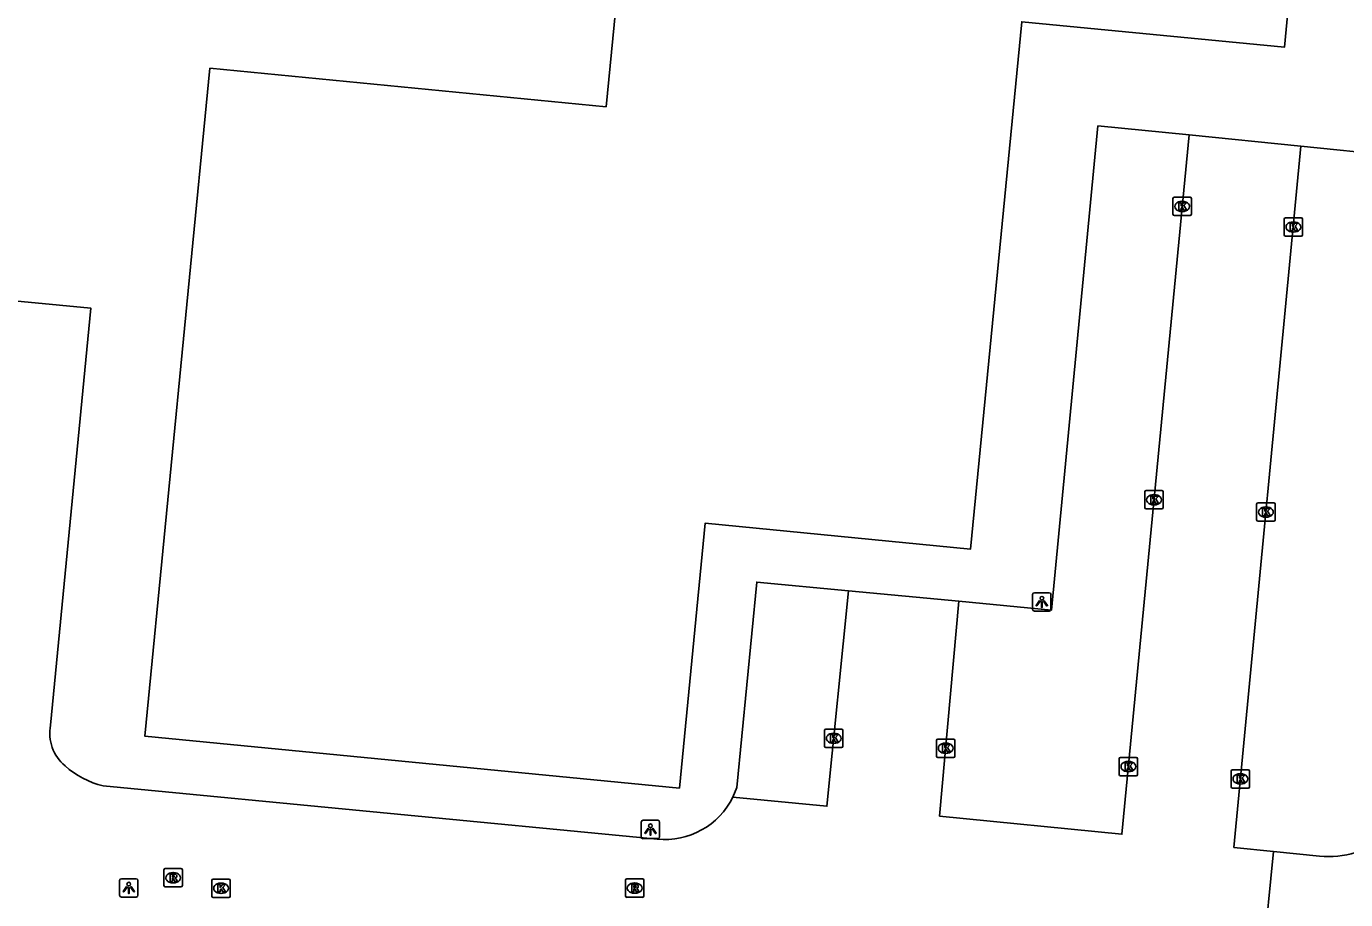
# Model space of a CAD drawing. Extents: x 161848 to 162726, y 385382 to 386521.
# Drawn here: x 162229.6 to 162301.2, y 386353.2 to 386400.6 of the extents above; entities that cross this region are included whole.
import ezdxf

# ---------------------------------------------------------------- set-up
doc = ezdxf.new("R2010")
doc.units = 0
for name, color, linetype in [('IMGEO_Kolk', 7, 'Continuous'), ('IMGEO_Lichtpunt', 7, 'Continuous'), ('IMGEO_Pand', 7, 'Continuous'), ('IMGEO_Parkeervlak_open', 7, 'Continuous'), ('IMGEO_Rijbaan_lokaal_open', 7, 'Continuous'), ('IMGEO_Rioolput', 7, 'Continuous')]:
    doc.layers.add(name, color=color, linetype=linetype)

msp = doc.modelspace()

# ---------------------------------------------------------------- linework, layer by layer
at = {"layer": 'IMGEO_Kolk'}
for p, q in [((162291.818, 386390.44), (162291.818, 386391.292)), ((162291.893, 386391.366), (162292.745, 386391.366)), ((162292.306, 386391.146), (162292.331, 386391.146)), ((162292.819, 386391.292), (162292.819, 386390.44)), ((162292.745, 386390.366), (162291.893, 386390.366)), ((162292.329, 386390.586), (162292.304, 386390.586)), ((162297.857, 386389.324), (162297.857, 386390.176)), ((162297.932, 386390.25), (162298.784, 386390.25)), ((162298.345, 386390.03), (162298.37, 386390.03)), ((162298.858, 386390.176), (162298.858, 386389.324)), ((162298.784, 386389.25), (162297.932, 386389.25)), ((162298.368, 386389.47), (162298.343, 386389.47)), ((162290.289, 386374.511), (162290.289, 386375.363)), ((162290.364, 386375.437), (162291.216, 386375.437)), ((162291.29, 386375.363), (162291.29, 386374.511)), ((162290.8, 386374.657), (162290.775, 386374.657)), ((162290.777, 386375.217), (162290.802, 386375.217)), ((162296.363, 386373.844), (162296.363, 386374.696)), ((162296.438, 386374.77), (162297.29, 386374.77)), ((162297.364, 386374.696), (162297.364, 386373.844)), ((162291.216, 386374.437), (162290.364, 386374.437)), ((162296.874, 386373.99), (162296.849, 386373.99)), ((162296.851, 386374.55), (162296.876, 386374.55)), ((162297.29, 386373.77), (162296.438, 386373.77)), ((162272.898, 386361.556), (162272.898, 386362.408)), ((162272.973, 386362.482), (162273.825, 386362.482)), ((162273.899, 386362.408), (162273.899, 386361.556)), ((162273.409, 386361.702), (162273.384, 386361.702)), ((162273.386, 386362.262), (162273.411, 386362.262)), ((162278.977, 386361.017), (162278.977, 386361.869)), ((162279.052, 386361.943), (162279.904, 386361.943)), ((162279.465, 386361.723), (162279.49, 386361.723)), ((162279.978, 386361.869), (162279.978, 386361.017)), ((162273.825, 386361.482), (162272.973, 386361.482)), ((162279.488, 386361.163), (162279.463, 386361.163)), ((162279.904, 386360.943), (162279.052, 386360.943)), ((162288.898, 386360.022), (162288.898, 386360.874)), ((162288.973, 386360.948), (162289.825, 386360.948)), ((162289.386, 386360.728), (162289.411, 386360.728)), ((162289.899, 386360.874), (162289.899, 386360.022)), ((162295.055, 386360.279), (162295.907, 386360.279)), ((162289.825, 386359.948), (162288.973, 386359.948)), ((162289.409, 386360.168), (162289.384, 386360.168)), ((162294.98, 386359.353), (162294.98, 386360.205)), ((162295.468, 386360.059), (162295.493, 386360.059)), ((162295.981, 386360.205), (162295.981, 386359.353)), ((162295.907, 386359.279), (162295.055, 386359.279)), ((162295.491, 386359.499), (162295.466, 386359.499)), ((162239.626, 386353.414), (162239.626, 386354.266)), ((162239.701, 386354.34), (162240.553, 386354.34)), ((162240.114, 386354.12), (162240.139, 386354.12)), ((162240.627, 386354.266), (162240.627, 386353.414)), ((162240.553, 386353.34), (162239.701, 386353.34)), ((162240.137, 386353.56), (162240.112, 386353.56))]:
    msp.add_line(p, q, dxfattribs=at)
for points in [[(162291.818, 386390.44), (162291.818, 386391.292)], [(162291.893, 386391.366), (162292.745, 386391.366)], [(162292.139, 386391.066), (162292.262, 386391.066), (162292.262, 386390.915), (162292.392, 386391.066), (162292.556, 386391.066), (162292.41, 386390.915), (162292.563, 386390.666), (162292.411, 386390.666), (162292.326, 386390.83), (162292.262, 386390.763), (162292.262, 386390.666), (162292.139, 386390.666), (162292.139, 386391.066)], [(162292.819, 386391.292), (162292.819, 386390.44)], [(162292.745, 386390.366), (162291.893, 386390.366)], [(162297.857, 386389.324), (162297.857, 386390.176)], [(162297.932, 386390.25), (162298.784, 386390.25)], [(162298.178, 386389.95), (162298.301, 386389.95), (162298.301, 386389.799), (162298.431, 386389.95), (162298.595, 386389.95), (162298.449, 386389.799), (162298.602, 386389.55), (162298.45, 386389.55), (162298.365, 386389.714), (162298.301, 386389.647), (162298.301, 386389.55), (162298.178, 386389.55), (162298.178, 386389.95)], [(162298.858, 386390.176), (162298.858, 386389.324)], [(162298.784, 386389.25), (162297.932, 386389.25)], [(162290.289, 386374.511), (162290.289, 386375.363)], [(162290.364, 386375.437), (162291.216, 386375.437)], [(162291.29, 386375.363), (162291.29, 386374.511)], [(162290.61, 386375.137), (162290.733, 386375.137), (162290.733, 386374.986), (162290.863, 386375.137), (162291.027, 386375.137), (162290.881, 386374.986), (162291.034, 386374.737), (162290.882, 386374.737), (162290.797, 386374.901), (162290.733, 386374.834), (162290.733, 386374.737), (162290.61, 386374.737), (162290.61, 386375.137)], [(162296.363, 386373.844), (162296.363, 386374.696)], [(162296.438, 386374.77), (162297.29, 386374.77)], [(162297.364, 386374.696), (162297.364, 386373.844)], [(162291.216, 386374.437), (162290.364, 386374.437)], [(162296.684, 386374.47), (162296.807, 386374.47), (162296.807, 386374.319), (162296.937, 386374.47), (162297.101, 386374.47), (162296.955, 386374.319), (162297.108, 386374.07), (162296.956, 386374.07), (162296.871, 386374.234), (162296.807, 386374.167), (162296.807, 386374.07), (162296.684, 386374.07), (162296.684, 386374.47)], [(162297.29, 386373.77), (162296.438, 386373.77)], [(162272.898, 386361.556), (162272.898, 386362.408)], [(162272.973, 386362.482), (162273.825, 386362.482)], [(162273.899, 386362.408), (162273.899, 386361.556)], [(162273.219, 386362.182), (162273.342, 386362.182), (162273.342, 386362.031), (162273.472, 386362.182), (162273.636, 386362.182), (162273.49, 386362.031), (162273.643, 386361.782), (162273.491, 386361.782), (162273.406, 386361.946), (162273.342, 386361.879), (162273.342, 386361.782), (162273.219, 386361.782), (162273.219, 386362.182)], [(162278.977, 386361.017), (162278.977, 386361.869)], [(162279.052, 386361.943), (162279.904, 386361.943)], [(162279.978, 386361.869), (162279.978, 386361.017)], [(162273.825, 386361.482), (162272.973, 386361.482)], [(162279.298, 386361.643), (162279.421, 386361.643), (162279.421, 386361.492), (162279.551, 386361.643), (162279.715, 386361.643), (162279.569, 386361.492), (162279.722, 386361.243), (162279.57, 386361.243), (162279.485, 386361.407), (162279.421, 386361.34), (162279.421, 386361.243), (162279.298, 386361.243), (162279.298, 386361.643)], [(162279.904, 386360.943), (162279.052, 386360.943)], [(162288.898, 386360.022), (162288.898, 386360.874)], [(162288.973, 386360.948), (162289.825, 386360.948)], [(162289.219, 386360.648), (162289.342, 386360.648), (162289.342, 386360.497), (162289.472, 386360.648), (162289.636, 386360.648), (162289.49, 386360.497), (162289.643, 386360.248), (162289.491, 386360.248), (162289.406, 386360.412), (162289.342, 386360.345), (162289.342, 386360.248), (162289.219, 386360.248), (162289.219, 386360.648)], [(162289.899, 386360.874), (162289.899, 386360.022)], [(162295.055, 386360.279), (162295.907, 386360.279)], [(162289.825, 386359.948), (162288.973, 386359.948)], [(162294.98, 386359.353), (162294.98, 386360.205)], [(162295.301, 386359.979), (162295.424, 386359.979), (162295.424, 386359.828), (162295.554, 386359.979), (162295.718, 386359.979), (162295.572, 386359.828), (162295.725, 386359.579), (162295.573, 386359.579), (162295.488, 386359.743), (162295.424, 386359.676), (162295.424, 386359.579), (162295.301, 386359.579), (162295.301, 386359.979)], [(162295.981, 386360.205), (162295.981, 386359.353)], [(162295.907, 386359.279), (162295.055, 386359.279)], [(162239.626, 386353.414), (162239.626, 386354.266)], [(162239.701, 386354.34), (162240.553, 386354.34)], [(162239.947, 386354.04), (162240.07, 386354.04), (162240.07, 386353.889), (162240.2, 386354.04), (162240.364, 386354.04), (162240.218, 386353.889), (162240.371, 386353.64), (162240.219, 386353.64), (162240.134, 386353.804), (162240.07, 386353.737), (162240.07, 386353.64), (162239.947, 386353.64), (162239.947, 386354.04)], [(162240.627, 386354.266), (162240.627, 386353.414)], [(162240.553, 386353.34), (162239.701, 386353.34)]]:
    msp.add_lwpolyline(points, dxfattribs=at)
for centre, start, end in [((162291.895, 386391.29), 91.55205, 178.44795), ((162291.895, 386391.29), 91.55205, 178.44795), ((162292.743, 386391.29), 1.55205, 88.44795), ((162292.743, 386391.29), 1.55205, 88.44795), ((162291.895, 386390.442), 181.55205, 268.44795), ((162291.895, 386390.442), 181.55205, 268.44795), ((162292.743, 386390.442), 271.55205, 358.44795), ((162292.743, 386390.442), 271.55205, 358.44795), ((162297.934, 386390.174), 91.55205, 178.44795), ((162297.934, 386390.174), 91.55205, 178.44795), ((162298.782, 386390.174), 1.55205, 88.44795), ((162298.782, 386390.174), 1.55205, 88.44795), ((162297.934, 386389.326), 181.55205, 268.44795), ((162297.934, 386389.326), 181.55205, 268.44795), ((162298.782, 386389.326), 271.55205, 358.44795), ((162298.782, 386389.326), 271.55205, 358.44795), ((162290.366, 386375.361), 91.55205, 178.44795), ((162290.366, 386375.361), 91.55205, 178.44795), ((162291.214, 386375.361), 1.55205, 88.44795), ((162291.214, 386375.361), 1.55205, 88.44795), ((162296.44, 386374.694), 91.55205, 178.44795), ((162296.44, 386374.694), 91.55205, 178.44795), ((162297.288, 386374.694), 1.55205, 88.44795), ((162297.288, 386374.694), 1.55205, 88.44795), ((162290.366, 386374.513), 181.55205, 268.44795), ((162290.366, 386374.513), 181.55205, 268.44795), ((162291.214, 386374.513), 271.55205, 358.44795), ((162291.214, 386374.513), 271.55205, 358.44795), ((162296.44, 386373.846), 181.55205, 268.44795), ((162296.44, 386373.846), 181.55205, 268.44795), ((162297.288, 386373.846), 271.55205, 358.44795), ((162297.288, 386373.846), 271.55205, 358.44795), ((162272.975, 386362.406), 91.55205, 178.44795), ((162272.975, 386362.406), 91.55205, 178.44795), ((162273.823, 386362.406), 1.55205, 88.44795), ((162273.823, 386362.406), 1.55205, 88.44795), ((162279.054, 386361.867), 91.55205, 178.44795), ((162279.054, 386361.867), 91.55205, 178.44795), ((162279.902, 386361.867), 1.55205, 88.44795), ((162279.902, 386361.867), 1.55205, 88.44795), ((162272.975, 386361.558), 181.55205, 268.44795), ((162272.975, 386361.558), 181.55205, 268.44795), ((162273.823, 386361.558), 271.55205, 358.44795), ((162273.823, 386361.558), 271.55205, 358.44795), ((162279.054, 386361.019), 181.55205, 268.44795), ((162279.054, 386361.019), 181.55205, 268.44795), ((162279.902, 386361.019), 271.55205, 358.44795), ((162279.902, 386361.019), 271.55205, 358.44795), ((162288.975, 386360.872), 91.55205, 178.44795), ((162288.975, 386360.872), 91.55205, 178.44795), ((162289.823, 386360.872), 1.55205, 88.44795), ((162289.823, 386360.872), 1.55205, 88.44795), ((162295.057, 386360.203), 91.55205, 178.44795), ((162295.057, 386360.203), 91.55205, 178.44795), ((162295.905, 386360.203), 1.55205, 88.44795), ((162295.905, 386360.203), 1.55205, 88.44795), ((162288.975, 386360.024), 181.55205, 268.44795), ((162288.975, 386360.024), 181.55205, 268.44795), ((162289.823, 386360.024), 271.55205, 358.44795), ((162289.823, 386360.024), 271.55205, 358.44795), ((162295.057, 386359.355), 181.55205, 268.44795), ((162295.057, 386359.355), 181.55205, 268.44795), ((162295.905, 386359.355), 271.55205, 358.44795), ((162295.905, 386359.355), 271.55205, 358.44795), ((162239.703, 386354.264), 91.55205, 178.44795), ((162239.703, 386354.264), 91.55205, 178.44795), ((162240.551, 386354.264), 1.55205, 88.44795), ((162240.551, 386354.264), 1.55205, 88.44795), ((162239.703, 386353.416), 181.55205, 268.44795), ((162239.703, 386353.416), 181.55205, 268.44795), ((162240.551, 386353.416), 271.55205, 358.44795), ((162240.551, 386353.416), 271.55205, 358.44795)]:
    msp.add_arc(centre, 0.0765, start, end, dxfattribs=at)
for centre, major_axis, ratio, start_param, end_param in [((162292.305, 386390.866), (-0.387, 0.002), 0.722429, 4.712389, 7.853982), ((162292.33, 386390.866), (-0.39, 0.002), 0.717154, 1.570796, 4.712389), ((162298.344, 386389.75), (-0.387, 0.002), 0.722429, 4.712389, 7.853982), ((162298.369, 386389.75), (-0.39, 0.002), 0.717154, 1.570796, 4.712389), ((162290.776, 386374.937), (-0.387, 0.002), 0.722429, 4.712389, 7.853982), ((162290.801, 386374.937), (-0.39, 0.002), 0.717154, 1.570796, 4.712389), ((162296.85, 386374.27), (-0.387, 0.002), 0.722429, 4.712389, 7.853982), ((162296.875, 386374.27), (-0.39, 0.002), 0.717154, 1.570796, 4.712389), ((162273.385, 386361.982), (-0.387, 0.002), 0.722429, 4.712389, 7.853982), ((162273.41, 386361.982), (-0.39, 0.002), 0.717154, 1.570796, 4.712389), ((162279.464, 386361.443), (-0.387, 0.002), 0.722429, 4.712389, 7.853982), ((162279.489, 386361.443), (-0.39, 0.002), 0.717154, 1.570796, 4.712389), ((162289.385, 386360.448), (-0.387, 0.002), 0.722429, 4.712389, 7.853982), ((162289.41, 386360.448), (-0.39, 0.002), 0.717154, 1.570796, 4.712389), ((162295.467, 386359.779), (-0.387, 0.002), 0.722429, 4.712389, 7.853982), ((162295.492, 386359.779), (-0.39, 0.002), 0.717154, 1.570796, 4.712389), ((162240.113, 386353.84), (-0.387, 0.002), 0.722429, 4.712389, 7.853982), ((162240.138, 386353.84), (-0.39, 0.002), 0.717154, 1.570796, 4.712389)]:
    msp.add_ellipse(centre, major_axis=major_axis, ratio=ratio, start_param=start_param, end_param=end_param, dxfattribs=at)
at = {"layer": 'IMGEO_Lichtpunt'}
for p, q in [((162284.199, 386369.794), (162284.199, 386368.987)), ((162284.199, 386369.794), (162284.199, 386368.987)), ((162285.101, 386369.889), (162284.293, 386369.889)), ((162285.101, 386369.889), (162284.293, 386369.889)), ((162285.195, 386368.987), (162285.195, 386369.794)), ((162285.195, 386368.987), (162285.195, 386369.794)), ((162284.293, 386368.893), (162285.101, 386368.893)), ((162284.293, 386368.893), (162285.101, 386368.893)), ((162262.945, 386357.434), (162262.945, 386356.627)), ((162262.945, 386357.434), (162262.945, 386356.627)), ((162263.847, 386357.529), (162263.039, 386357.529)), ((162263.847, 386357.529), (162263.039, 386357.529)), ((162263.941, 386356.627), (162263.941, 386357.434)), ((162263.941, 386356.627), (162263.941, 386357.434)), ((162263.039, 386356.533), (162263.847, 386356.533)), ((162263.039, 386356.533), (162263.847, 386356.533)), ((162234.617, 386354.264), (162234.617, 386353.457)), ((162234.617, 386354.264), (162234.617, 386353.457)), ((162235.519, 386354.359), (162234.711, 386354.359)), ((162235.519, 386354.359), (162234.711, 386354.359)), ((162235.613, 386353.457), (162235.613, 386354.264)), ((162235.613, 386353.457), (162235.613, 386354.264)), ((162234.711, 386353.363), (162235.519, 386353.363)), ((162234.711, 386353.363), (162235.519, 386353.363))]:
    msp.add_line(p, q, dxfattribs=at)
for points in [[(162284.573, 386369.458), (162284.612, 386369.43), (162284.424, 386369.168), (162284.386, 386369.195), (162284.573, 386369.458)], [(162284.675, 386369.41), (162284.722, 386369.41), (162284.722, 386369.088), (162284.675, 386369.088), (162284.675, 386369.41)], [(162284.785, 386369.43), (162284.823, 386369.457), (162285.01, 386369.195), (162284.971, 386369.167), (162284.785, 386369.43)], [(162263.319, 386357.098), (162263.358, 386357.07), (162263.17, 386356.808), (162263.132, 386356.835), (162263.319, 386357.098)], [(162263.421, 386357.05), (162263.468, 386357.05), (162263.468, 386356.728), (162263.421, 386356.728), (162263.421, 386357.05)], [(162263.531, 386357.07), (162263.569, 386357.097), (162263.756, 386356.835), (162263.717, 386356.807), (162263.531, 386357.07)], [(162234.991, 386353.928), (162235.03, 386353.9), (162234.842, 386353.638), (162234.804, 386353.665), (162234.991, 386353.928)], [(162235.093, 386353.88), (162235.14, 386353.88), (162235.14, 386353.558), (162235.093, 386353.558), (162235.093, 386353.88)], [(162235.203, 386353.9), (162235.241, 386353.927), (162235.428, 386353.665), (162235.389, 386353.637), (162235.203, 386353.9)]]:
    msp.add_lwpolyline(points, dxfattribs=at)
for centre in [(162284.698, 386369.592), (162263.444, 386357.232), (162235.116, 386354.062)]:
    msp.add_circle(centre, 0.0994, dxfattribs=at)
for centre, start, end in [((162284.293, 386369.794), 90, 180), ((162284.293, 386369.794), 90, 180), ((162285.101, 386369.794), 0, 90), ((162285.101, 386369.794), 0, 90), ((162284.293, 386368.987), 180, 270), ((162284.293, 386368.987), 180, 270), ((162285.101, 386368.987), 270, 0), ((162285.101, 386368.987), 270, 360), ((162263.039, 386357.434), 90, 180), ((162263.039, 386357.434), 90, 180), ((162263.847, 386357.434), 0, 90), ((162263.847, 386357.434), 0, 90), ((162263.039, 386356.627), 180, 270), ((162263.039, 386356.627), 180, 270), ((162263.847, 386356.627), 270, 0), ((162263.847, 386356.627), 270, 360), ((162234.711, 386354.264), 90, 180), ((162234.711, 386354.264), 90, 180), ((162235.519, 386354.264), 0, 90), ((162235.519, 386354.264), 0, 90), ((162234.711, 386353.457), 180, 270), ((162234.711, 386353.457), 180, 270), ((162235.519, 386353.457), 270, 0), ((162235.519, 386353.457), 270, 360)]:
    msp.add_arc(centre, 0.0946, start, end, dxfattribs=at)
at = {"layer": 'IMGEO_Pand'}
msp.add_lwpolyline([(162260.988, 386421.76), (162262.657, 386421.593), (162261.584, 386410.475), (162262.41, 386410.394), (162261.038, 386396.28), (162239.519, 386398.37), (162235.994, 386362.093), (162265.017, 386359.281), (162266.41, 386373.66), (162280.831, 386372.263), (162283.606, 386400.898), (162297.878, 386399.516), (162300.63, 386428.66), (162286.44, 386430.049), (162287.133, 386437.135), (162265.228, 386439.283), (162263.837, 386425.092), (162263.011, 386425.174), (162262.839, 386423.424), (162261.166, 386423.593)], dxfattribs=at)
at = {"layer": 'IMGEO_Parkeervlak_open'}
for points in [[(162310.701, 386427.998), (162307.077, 386428.43), (162303.744, 386393.633), (162298.76, 386394.145)], [(162292.693, 386394.749), (162287.743, 386395.242), (162285.216, 386368.943), (162280.192, 386369.422)], [(162274.204, 386369.993), (162269.217, 386370.469), (162268.132, 386359.303), (162267.923, 386358.791)]]:
    msp.add_lwpolyline(points, dxfattribs=at)
at = {"layer": 'IMGEO_Rijbaan_lokaal_open'}
for points in [[(162292.693, 386394.749), (162289.048, 386356.772), (162279.148, 386357.762), (162280.192, 386369.422)], [(162298.76, 386394.145), (162292.693, 386394.749)], [(162298.76, 386394.145), (162295.124, 386356.058), (162297.279, 386355.842)], [(162230.865, 386362.693), (162233.055, 386385.334), (162174.594, 386390.939), (162174.661, 386391.322), (162174.416, 386391.373)], [(162274.204, 386369.993), (162273.029, 386358.289), (162267.923, 386358.791)], [(162280.192, 386369.422), (162274.204, 386369.993)], [(162263.808, 386356.512), (162233.722, 386359.396)], [(162297.279, 386355.842), (162296.708, 386350.154)], [(162297.279, 386355.842), (162299.782, 386355.591)]]:
    msp.add_lwpolyline(points, dxfattribs=at)
for centre, radius, start, end in [((162233.12, 386362.255), 2.297, 169.00143, 230.34239), ((162234.859, 386364.06), 4.8, 228.11459, 256.29984), ((162300.282, 386360.564), 4.998, 264.25458, 354.51997), ((162264.232, 386360.601), 4.111, 264.08207, 333.8757)]:
    msp.add_arc(centre, radius, start, end, dxfattribs=at)
at = {"layer": 'IMGEO_Rioolput'}
for p, q in [((162237.023, 386353.984), (162237.023, 386354.836)), ((162237.098, 386354.91), (162237.95, 386354.91)), ((162237.511, 386354.69), (162237.536, 386354.69)), ((162238.024, 386354.836), (162238.024, 386353.984)), ((162237.95, 386353.91), (162237.098, 386353.91)), ((162237.534, 386354.13), (162237.509, 386354.13)), ((162262.087, 386353.421), (162262.087, 386354.273)), ((162262.162, 386354.347), (162263.014, 386354.347)), ((162262.575, 386354.127), (162262.6, 386354.127)), ((162263.088, 386354.273), (162263.088, 386353.421)), ((162263.014, 386353.347), (162262.162, 386353.347)), ((162262.598, 386353.567), (162262.573, 386353.567))]:
    msp.add_line(p, q, dxfattribs=at)
for points in [[(162237.023, 386353.984), (162237.023, 386354.836)], [(162237.098, 386354.91), (162237.95, 386354.91)], [(162237.612, 386354.608), (162237.36, 386354.61), (162237.36, 386354.21)], [(162237.538, 386354.529), (162237.484, 386354.529), (162237.484, 386354.448)], [(162238.024, 386354.836), (162238.024, 386353.984)], [(162237.95, 386353.91), (162237.098, 386353.91)], [(162237.36, 386354.21), (162237.484, 386354.21), (162237.484, 386354.372), (162237.495, 386354.372)], [(162237.484, 386354.448), (162237.536, 386354.448)], [(162237.542, 386354.343), (162237.613, 386354.21), (162237.753, 386354.21), (162237.688, 386354.336)], [(162262.087, 386353.421), (162262.087, 386354.273)], [(162262.162, 386354.347), (162263.014, 386354.347)], [(162262.676, 386354.045), (162262.424, 386354.047), (162262.424, 386353.647)], [(162262.424, 386353.647), (162262.548, 386353.647), (162262.548, 386353.809), (162262.559, 386353.809)], [(162262.602, 386353.966), (162262.548, 386353.966), (162262.548, 386353.885)], [(162262.548, 386353.885), (162262.6, 386353.885)], [(162263.088, 386354.273), (162263.088, 386353.421)], [(162263.014, 386353.347), (162262.162, 386353.347)], [(162262.606, 386353.78), (162262.677, 386353.647), (162262.817, 386353.647), (162262.752, 386353.773)]]:
    msp.add_lwpolyline(points, dxfattribs=at)
for centre, radius, start, end in [((162237.1, 386354.834), 0.0765, 91.55205, 178.44795), ((162237.1, 386354.834), 0.0765, 91.55205, 178.44795), ((162237.544, 386354.433), 0.0964, 77.00612, 93.18647), ((162237.558, 386354.49), 0.0378, 276.66336, 79.67722), ((162237.611, 386354.498), 0.109, 350.36119, 89.41601), ((162237.948, 386354.834), 0.0765, 1.55205, 88.44795), ((162237.948, 386354.834), 0.0765, 1.55205, 88.44795), ((162237.1, 386353.986), 0.0765, 181.55205, 268.44795), ((162237.1, 386353.986), 0.0765, 181.55205, 268.44795), ((162237.494, 386354.319), 0.0533, 26.02933, 88.69889), ((162237.52, 386354.637), 0.19, 274.7715, 282.96867), ((162237.609, 386354.498), 0.112, 277.58423, 350.98172), ((162237.593, 386354.283), 0.108, 29.51342, 73.79051), ((162237.948, 386353.986), 0.0765, 271.55205, 358.44795), ((162237.948, 386353.986), 0.0765, 271.55205, 358.44795), ((162262.164, 386354.271), 0.0765, 91.55205, 178.44795), ((162262.164, 386354.271), 0.0765, 91.55205, 178.44795), ((162262.558, 386353.756), 0.0533, 26.02933, 88.69889), ((162262.584, 386354.074), 0.19, 274.7715, 282.96867), ((162262.608, 386353.87), 0.0964, 77.00612, 93.18647), ((162262.622, 386353.927), 0.0378, 276.66336, 79.67722), ((162262.675, 386353.935), 0.109, 350.36119, 89.41601), ((162262.673, 386353.935), 0.112, 277.58423, 350.98172), ((162262.657, 386353.72), 0.108, 29.51342, 73.79051), ((162263.012, 386354.271), 0.0765, 1.55205, 88.44795), ((162263.012, 386354.271), 0.0765, 1.55205, 88.44795), ((162262.164, 386353.423), 0.0765, 181.55205, 268.44795), ((162262.164, 386353.423), 0.0765, 181.55205, 268.44795), ((162263.012, 386353.423), 0.0765, 271.55205, 358.44795), ((162263.012, 386353.423), 0.0765, 271.55205, 358.44795)]:
    msp.add_arc(centre, radius, start, end, dxfattribs=at)
for centre, major_axis, ratio, start_param, end_param in [((162237.51, 386354.41), (-0.387, 0.002), 0.722429, 4.712389, 7.853982), ((162237.535, 386354.41), (-0.39, 0.002), 0.717154, 1.570796, 4.712389), ((162262.574, 386353.847), (-0.387, 0.002), 0.722429, 4.712389, 7.853982), ((162262.599, 386353.847), (-0.39, 0.002), 0.717154, 1.570796, 4.712389)]:
    msp.add_ellipse(centre, major_axis=major_axis, ratio=ratio, start_param=start_param, end_param=end_param, dxfattribs=at)

doc.saveas('drawing.dxf')
